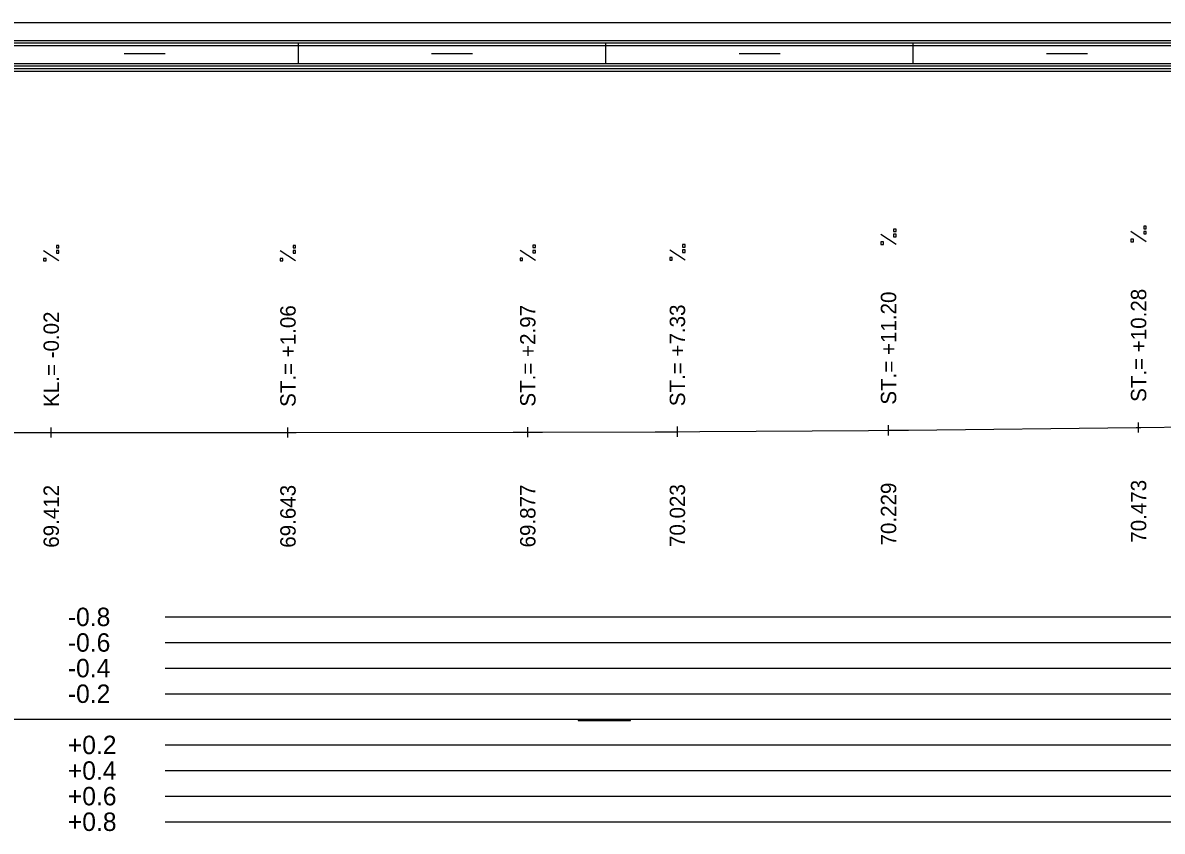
# Model space of a CAD drawing. Extents: x 2 to 10148, y 0 to 380.
# Drawn here: x 7238.1 to 7349.3, y 301.1 to 380 of the extents above; entities that cross this region are included whole.
import ezdxf

# ---------------------------------------------------------------- set-up
doc = ezdxf.new("R2010")
doc.units = 0
for name, color, linetype in [('NIVELETA_CARA', 7, 'Continuous'), ('NIVELETA_TEXT', 7, 'Continuous'), ('RAM', 7, 'Continuous'), ('ZRYCHL_CARA_C', 7, 'Continuous'), ('ZRYCHL_RASTR', 7, 'Continuous'), ('ZRYCHL_TEXT', 7, 'Continuous')]:
    doc.layers.add(name, color=color, linetype=linetype)

msp = doc.modelspace()

# ---------------------------------------------------------------- linework, layer by layer
at = {"layer": 'NIVELETA_CARA'}
for p, q in [((7240.88, 339.5), (7240.88, 340.5)), ((7263.98, 339.5), (7263.98, 340.5)), ((7287.38, 339.53), (7287.38, 340.53)), ((7301.98, 339.57), (7301.98, 340.57)), ((7320.64, 340.21), (7322.58, 340.22)), ((7322.58, 339.72), (7322.58, 340.72)), ((7322.58, 340.22), (7324.52, 340.24)), ((7324.52, 340.24), (7346.75, 340.49)), ((7346.75, 340.49), (7346.98, 340.49)), ((7346.98, 339.99), (7346.98, 340.99)), ((7346.98, 340.49), (7347.21, 340.5)), ((7347.21, 340.5), (7357.98, 340.61)), ((7231, 340), (7240.83, 340)), ((7240.83, 340), (7240.88, 340)), ((7240.88, 340), (7240.93, 340)), ((7240.93, 340), (7263.17, 340)), ((7263.17, 340), (7263.98, 340)), ((7263.98, 340), (7264.79, 340)), ((7264.79, 340), (7285.95, 340.02)), ((7285.95, 340.02), (7287.38, 340.03)), ((7287.38, 340.03), (7288.81, 340.03)), ((7288.81, 340.03), (7299.8, 340.06)), ((7299.8, 340.06), (7301.98, 340.07)), ((7301.98, 340.07), (7304.16, 340.09)), ((7304.16, 340.09), (7320.64, 340.21))]:
    msp.add_line(p, q, dxfattribs=at)
at = {"layer": 'NIVELETA_TEXT'}
for p, q in [((7323.33, 358.35), (7321.83, 359.34)), ((7323.33, 359.86), (7323.08, 359.86)), ((7323.08, 359.86), (7323.08, 359.62)), ((7323.08, 359.62), (7323.33, 359.62)), ((7323.08, 359.62), (7323.08, 359.62)), ((7323.33, 359.35), (7323.08, 359.35)), ((7323.08, 359.35), (7323.08, 359.11)), ((7323.33, 359.62), (7323.33, 359.86)), ((7323.33, 359.1), (7323.33, 359.35)), ((7347.73, 358.62), (7346.23, 359.61)), ((7347.73, 360.14), (7347.48, 360.14)), ((7347.48, 360.14), (7347.48, 359.89)), ((7347.48, 359.89), (7347.73, 359.89)), ((7347.48, 359.89), (7347.48, 359.89)), ((7347.73, 359.63), (7347.48, 359.63)), ((7347.48, 359.63), (7347.48, 359.38)), ((7347.48, 359.38), (7347.73, 359.38)), ((7347.48, 359.38), (7347.48, 359.38)), ((7347.73, 359.89), (7347.73, 360.14)), ((7347.73, 359.38), (7347.73, 359.63)), ((7241.63, 358.27), (7241.38, 358.27)), ((7241.38, 358.27), (7241.38, 358.03)), ((7241.38, 358.03), (7241.38, 358.02)), ((7241.38, 358.02), (7241.63, 358.02)), ((7241.63, 358.02), (7241.63, 358.27)), ((7264.73, 358.27), (7264.48, 358.27)), ((7264.48, 358.27), (7264.48, 358.03)), ((7264.48, 358.03), (7264.48, 358.02)), ((7264.48, 358.02), (7264.73, 358.02)), ((7264.73, 358.02), (7264.73, 358.27)), ((7288.13, 358.29), (7287.88, 358.29)), ((7287.88, 358.29), (7287.88, 358.05)), ((7287.88, 358.05), (7288.13, 358.05)), ((7287.88, 358.05), (7287.88, 358.05)), ((7288.13, 358.05), (7288.13, 358.29)), ((7302.73, 358.34), (7302.48, 358.34)), ((7302.48, 358.34), (7302.48, 358.09)), ((7302.48, 358.09), (7302.73, 358.09)), ((7302.48, 358.09), (7302.48, 358.09)), ((7302.73, 358.09), (7302.73, 358.34)), ((7322.08, 358.6), (7321.83, 358.6)), ((7321.83, 358.6), (7321.83, 358.35)), ((7321.83, 358.35), (7322.08, 358.35)), ((7321.83, 358.35), (7321.84, 358.35)), ((7322.08, 358.35), (7322.08, 358.6)), ((7323.08, 359.11), (7323.08, 359.1)), ((7323.08, 359.1), (7323.33, 359.1)), ((7346.48, 358.87), (7346.23, 358.87)), ((7346.23, 358.87), (7346.23, 358.63)), ((7346.23, 358.63), (7346.24, 358.62)), ((7346.23, 358.62), (7346.48, 358.62)), ((7346.48, 358.62), (7346.48, 358.87)), ((7241.63, 356.75), (7240.13, 357.74)), ((7240.38, 357), (7240.13, 357)), ((7240.13, 357), (7240.13, 356.76)), ((7240.38, 356.75), (7240.38, 357)), ((7241.63, 357.76), (7241.38, 357.76)), ((7241.38, 357.76), (7241.38, 357.52)), ((7241.38, 357.52), (7241.38, 357.51)), ((7241.38, 357.51), (7241.63, 357.51)), ((7241.63, 357.51), (7241.63, 357.76)), ((7264.73, 356.75), (7263.23, 357.74)), ((7263.48, 357), (7263.23, 357)), ((7263.23, 357), (7263.23, 356.76)), ((7263.48, 356.75), (7263.48, 357)), ((7264.73, 357.76), (7264.48, 357.76)), ((7264.48, 357.76), (7264.48, 357.52)), ((7264.48, 357.52), (7264.48, 357.51)), ((7264.48, 357.51), (7264.73, 357.51)), ((7264.73, 357.51), (7264.73, 357.76)), ((7288.13, 356.78), (7286.63, 357.77)), ((7286.88, 357.03), (7286.63, 357.03)), ((7286.63, 357.03), (7286.63, 356.78)), ((7286.88, 356.78), (7286.88, 357.03)), ((7288.13, 357.78), (7287.88, 357.78)), ((7287.88, 357.78), (7287.88, 357.54)), ((7287.88, 357.54), (7288.13, 357.54)), ((7287.88, 357.54), (7287.88, 357.54)), ((7288.13, 357.54), (7288.13, 357.78)), ((7302.73, 356.82), (7301.23, 357.81)), ((7301.48, 357.07), (7301.23, 357.07)), ((7301.23, 357.07), (7301.23, 356.83)), ((7301.48, 356.82), (7301.48, 357.07)), ((7302.73, 357.83), (7302.48, 357.83)), ((7302.48, 357.83), (7302.48, 357.58)), ((7302.48, 357.58), (7302.73, 357.58)), ((7302.48, 357.58), (7302.48, 357.58)), ((7302.73, 357.58), (7302.73, 357.83)), ((7240.13, 356.76), (7240.14, 356.75)), ((7240.13, 356.75), (7240.38, 356.75)), ((7263.23, 356.76), (7263.24, 356.75)), ((7263.23, 356.75), (7263.48, 356.75)), ((7286.63, 356.78), (7286.88, 356.78)), ((7286.63, 356.78), (7286.64, 356.78)), ((7301.23, 356.83), (7301.24, 356.82)), ((7301.23, 356.82), (7301.48, 356.82))]:
    msp.add_line(p, q, dxfattribs=at)
at = {"layer": 'RAM'}
for p, q in [((8072.18, 380), (6872.96, 380)), ((8072.18, 378.25), (6872.96, 378.25)), ((8072.18, 378), (6872.96, 378)), ((8072.18, 377.75), (6872.96, 377.75)), ((7248, 377), (7252, 377)), ((7265, 376), (7265, 378)), ((7278, 377), (7282, 377)), ((7295, 376), (7295, 378)), ((7308, 377), (7312, 377)), ((7325, 376), (7325, 378)), ((7338, 377), (7342, 377)), ((8072.18, 376), (6872.96, 376)), ((8072.18, 375.75), (6872.96, 375.75)), ((8072.18, 375.5), (6872.96, 375.5)), ((8072.18, 375.25), (6872.96, 375.25))]:
    msp.add_line(p, q, dxfattribs=at)
at = {"layer": 'ZRYCHL_CARA_C'}
for p, q in [((6872.96, 312), (8072.18, 312)), ((7292.3, 312), (7292.3, 311.9)), ((7292.3, 312), (7292.3, 311.9)), ((7292.3, 311.9), (7297.4, 311.9)), ((7292.55, 312), (7292.55, 311.9)), ((7292.8, 312), (7292.8, 311.9)), ((7293.05, 312), (7293.05, 311.9)), ((7293.3, 312), (7293.3, 311.9)), ((7293.55, 312), (7293.55, 311.9)), ((7293.8, 312), (7293.8, 311.9)), ((7294.05, 312), (7294.05, 311.9)), ((7294.3, 312), (7294.3, 311.9)), ((7294.55, 312), (7294.55, 311.9)), ((7294.8, 312), (7294.8, 311.9)), ((7295.05, 312), (7295.05, 311.9)), ((7295.3, 312), (7295.3, 311.9)), ((7295.55, 312), (7295.55, 311.9)), ((7295.8, 312), (7295.8, 311.9)), ((7296.05, 312), (7296.05, 311.9)), ((7296.3, 312), (7296.3, 311.9)), ((7296.55, 312), (7296.55, 311.9)), ((7296.8, 312), (7296.8, 311.9)), ((7297.05, 312), (7297.05, 311.9)), ((7297.3, 312), (7297.3, 311.9)), ((7297.4, 311.9), (7297.4, 312))]:
    msp.add_line(p, q, dxfattribs=at)
at = {"layer": 'ZRYCHL_RASTR'}
for p, q in [((7252, 322), (7448, 322)), ((7252, 319.5), (7448, 319.5)), ((7252, 317), (7448, 317)), ((7252, 314.5), (7448, 314.5)), ((7252, 309.5), (7455.51, 309.5)), ((7252, 307), (7455.59, 307)), ((7252, 304.5), (7455.53, 304.5)), ((7252, 302), (7455.53, 302))]:
    msp.add_line(p, q, dxfattribs=at)

# ---------------------------------------------------------------- texts
at = {"layer": 'NIVELETA_TEXT'}
for s, p in [('ST.= +11.20', (7323.33, 342.72)), ('ST.= +10.28', (7347.73, 342.99)), ('KL.= -0.02', (7241.63, 342.5)), ('ST.= +1.06', (7264.73, 342.5)), ('ST.= +2.97', (7288.13, 342.53)), ('ST.= +7.33', (7302.73, 342.57)), ('69.412', (7241.63, 328.75)), ('69.643', (7264.73, 328.75)), ('69.877', (7288.13, 328.78)), ('70.023', (7302.73, 328.82)), ('70.229', (7323.33, 328.97)), ('70.473', (7347.73, 329.24))]:
    msp.add_text(s, height=1.5, rotation=90, dxfattribs=at).set_placement(p)
at = {"layer": 'ZRYCHL_TEXT'}
for s, p in [('-0.8', (7242.5, 321.1)), ('-0.6', (7242.5, 318.6)), ('-0.4', (7242.5, 316.1)), ('-0.2', (7242.5, 313.6)), ('+0.2', (7242.5, 308.6)), ('+0.4', (7242.5, 306.1)), ('+0.6', (7242.5, 303.6)), ('+0.8', (7242.5, 301.1))]:
    msp.add_text(s, height=1.8, dxfattribs=at).set_placement(p)

doc.saveas('drawing.dxf')
